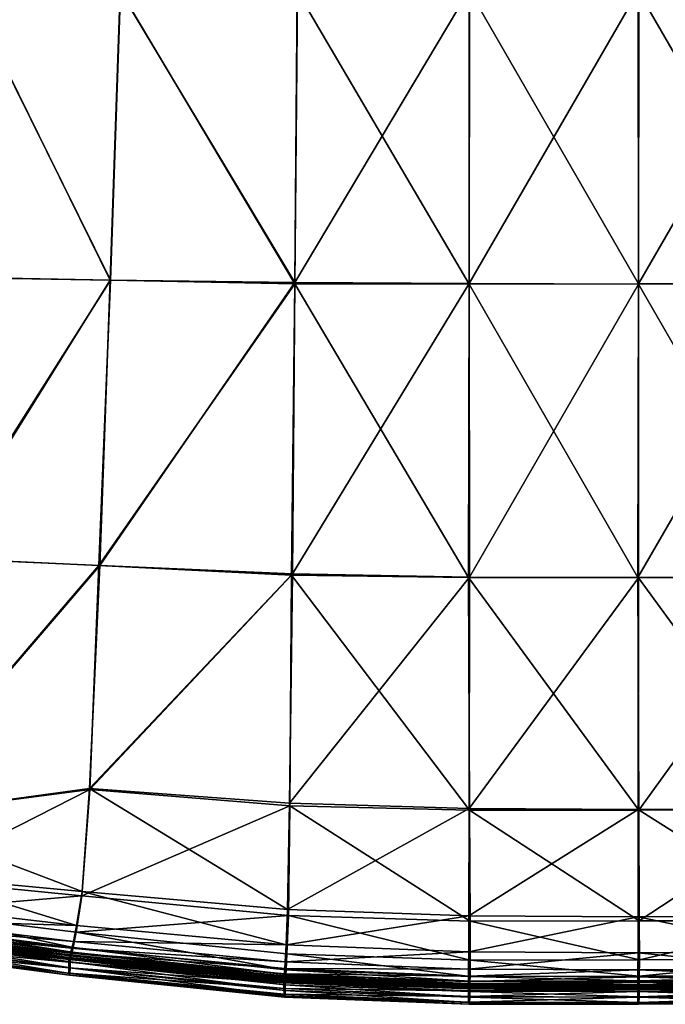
# Model space of a CAD drawing. Header units: millimetres. Extents: x 2387 to 13955, y -4964 to 364.
# Tile 901 of 1056: x 4636 to 4881, y -394 to -20. Entities that reach past the tile are written whole.
import ezdxf

# ---------------------------------------------------------------- set-up
doc = ezdxf.new("R2010")
doc.units = ezdxf.units.MM
doc.header["$MEASUREMENT"] = 0
doc.layers.add('Predefinito', color=7, linetype='Continuous', true_color=0x000000)

# ---------------------------------------------------------------- blocks, each defined once
blk = doc.blocks.new('Blocco 07')
at = {"layer": 'Predefinito'}
for points in [[(-194.17, -107.38, 293.39), (-254.52, -106.23, 293.52), (-248.76, 2.79, 293.44)], [(-248.5, 2.64, 450.8), (-254.17, -106.36, 453.35), (-194.24, -107.37, 455.56)], [(-248.76, 2.79, 293.44), (-190.36, 2.58, 293.37), (-194.17, -107.38, 293.39)], [(-194.24, -107.37, 455.56), (-190.52, 2.63, 452.72), (-248.5, 2.64, 450.8)], [(-190.52, 2.63, 452.72), (-194.24, -107.37, 455.56), (-124.13, -108.29, 455.38)], [(-124.07, -108.81, 293.2), (-194.17, -107.38, 293.39), (-190.36, 2.58, 293.37)], [(-124.13, -108.29, 455.38), (-123.23, 2.92, 452.81), (-190.52, 2.63, 452.72)], [(-190.36, 2.58, 293.37), (-123.06, 2.37, 293.47), (-124.07, -108.81, 293.2)], [(-57.89, 2.9, 452.75), (-123.23, 2.92, 452.81), (-124.13, -108.29, 455.38)], [(-124.13, -108.29, 455.38), (-57.86, -108.69, 455.47), (-57.89, 2.9, 452.75)], [(-57.8, -108.92, 293.3), (-124.07, -108.81, 293.2), (-123.06, 2.37, 293.47)], [(-123.06, 2.37, 293.47), (-57.73, 2.66, 293.4), (-57.8, -108.92, 293.3)], [(6.47, 2.58, 452.67), (-57.89, 2.9, 452.75), (-57.86, -108.69, 455.47)], [(-57.86, -108.69, 455.47), (6.5, -109, 455.59), (6.47, 2.58, 452.67)], [(6.55, -108.82, 293.41), (-57.8, -108.92, 293.3), (-57.73, 2.66, 293.4)], [(-57.73, 2.66, 293.4), (6.63, 2.76, 293.33), (6.55, -108.82, 293.41)], [(70.86, -108.86, 455.62), (70.83, 2.71, 452.77), (6.47, 2.58, 452.67)], [(6.47, 2.58, 452.67), (6.5, -109, 455.59), (70.86, -108.86, 455.62)], [(70.99, 2.83, 293.42), (70.91, -108.75, 293.45), (6.55, -108.82, 293.41)], [(6.55, -108.82, 293.41), (6.63, 2.76, 293.33), (70.99, 2.83, 293.42)], [(-261.02, -212.95, 293.48), (-254.52, -106.23, 293.52), (-194.17, -107.38, 293.39)], [(-194.17, -107.38, 293.39), (-198.56, -215.83, 293.16), (-261.02, -212.95, 293.48)], [(-194.24, -107.37, 455.56), (-254.17, -106.36, 453.35), (-260.18, -213.1, 450.84)], [(-260.18, -213.1, 450.84), (-198.17, -215.83, 452.5), (-194.24, -107.37, 455.56)], [(-198.56, -215.83, 293.16), (-194.17, -107.38, 293.39), (-124.07, -108.81, 293.2)], [(-124.13, -108.29, 455.38), (-194.24, -107.37, 455.56), (-198.17, -215.83, 452.5)], [(-198.17, -215.83, 452.5), (-125.04, -219.07, 452.84), (-124.13, -108.29, 455.38)], [(-57.86, -108.69, 455.47), (-124.13, -108.29, 455.38), (-125.04, -219.07, 452.84)], [(-124.07, -108.81, 293.2), (-125.4, -219.61, 293.49), (-198.56, -215.83, 293.16)], [(-58.11, -220.5, 293.43), (-125.4, -219.61, 293.49), (-124.07, -108.81, 293.2)], [(-125.04, -219.07, 452.84), (-57.75, -220.26, 452.78), (-57.86, -108.69, 455.47)], [(-124.07, -108.81, 293.2), (-57.8, -108.92, 293.3), (-58.11, -220.5, 293.43)], [(6.24, -220.4, 293.64), (-58.11, -220.5, 293.43), (-57.8, -108.92, 293.3)], [(6.5, -109, 455.59), (-57.86, -108.69, 455.47), (-57.75, -220.26, 452.78)], [(-57.8, -108.92, 293.3), (6.55, -108.82, 293.41), (6.24, -220.4, 293.64)], [(-57.75, -220.26, 452.78), (6.6, -220.58, 452.99), (6.5, -109, 455.59)], [(70.91, -108.75, 293.45), (70.6, -220.33, 293.28), (6.24, -220.4, 293.64)], [(6.24, -220.4, 293.64), (6.55, -108.82, 293.41), (70.91, -108.75, 293.45)], [(70.96, -220.45, 452.62), (70.86, -108.86, 455.62), (6.5, -109, 455.59)], [(6.5, -109, 455.59), (6.6, -220.58, 452.99), (70.96, -220.45, 452.62)], [(-280.37, -311.29, 293.18), (-261.02, -212.95, 293.48), (-198.56, -215.83, 293.16)], [(-198.17, -215.83, 452.5), (-260.18, -213.1, 450.84), (-280.12, -311.33, 445.47)], [(-198.56, -215.83, 293.16), (-202.07, -301.06, 293.37), (-280.37, -311.29, 293.18)], [(-280.12, -311.33, 445.47), (-202.11, -300.67, 447.19), (-198.17, -215.83, 452.5)], [(-125.04, -219.07, 452.84), (-198.17, -215.83, 452.5), (-202.11, -300.67, 447.19)], [(-202.07, -301.06, 293.37), (-198.56, -215.83, 293.16), (-125.4, -219.61, 293.49)], [(-202.11, -300.67, 447.19), (-126.12, -306.24, 447.12), (-125.04, -219.07, 452.84)], [(-125.4, -219.61, 293.49), (-125.99, -307.25, 293.29), (-202.07, -301.06, 293.37)], [(-57.75, -220.26, 452.78), (-125.04, -219.07, 452.84), (-126.12, -306.24, 447.12)], [(-126.12, -306.24, 447.12), (-57.89, -308.25, 447.18), (-57.75, -220.26, 452.78)], [(-57.72, -308.94, 293.35), (-125.99, -307.25, 293.29), (-125.4, -219.61, 293.49)], [(-125.4, -219.61, 293.49), (-58.11, -220.5, 293.43), (-57.72, -308.94, 293.35)], [(-58.11, -220.5, 293.43), (6.24, -220.4, 293.64), (6.64, -308.84, 293.67)], [(6.64, -308.84, 293.67), (-57.72, -308.94, 293.35), (-58.11, -220.5, 293.43)], [(6.6, -220.58, 452.99), (-57.75, -220.26, 452.78), (-57.89, -308.25, 447.18)], [(-57.89, -308.25, 447.18), (6.47, -308.58, 447.49), (6.6, -220.58, 452.99)], [(6.64, -308.84, 293.67), (6.24, -220.4, 293.64), (70.6, -220.33, 293.28)], [(6.6, -220.58, 452.99), (6.47, -308.58, 447.49), (70.83, -308.47, 447.13)], [(70.83, -308.47, 447.13), (70.96, -220.45, 452.62), (6.6, -220.58, 452.99)], [(70.6, -220.33, 293.28), (70.99, -308.77, 293.3), (6.64, -308.84, 293.67)], [(-269.11, -335.11, 293.3), (-280.37, -311.29, 293.18), (-202.07, -301.06, 293.37)], [(-205, -339.8, 442.22), (-202.11, -300.67, 447.19), (-280.12, -311.33, 445.47)], [(-202.07, -301.06, 293.37), (-205.06, -341.4, 293.66), (-269.11, -335.11, 293.3)], [(-205.06, -341.4, 293.66), (-202.07, -301.06, 293.37), (-125.99, -307.25, 293.29)], [(-202.11, -300.67, 447.19), (-205, -339.8, 442.22), (-126.87, -346.64, 442.2)], [(-126.87, -346.64, 442.2), (-126.12, -306.24, 447.12), (-202.11, -300.67, 447.19)], [(-57.89, -308.25, 447.18), (-126.12, -306.24, 447.12), (-126.87, -346.64, 442.2)], [(-125.99, -307.25, 293.29), (-126.57, -348.96, 293.64), (-205.06, -341.4, 293.66)], [(-126.87, -346.64, 442.2), (-57.93, -349.1, 442.03), (-57.89, -308.25, 447.18)], [(-57.51, -351.1, 293.47), (-126.57, -348.96, 293.64), (-125.99, -307.25, 293.29)], [(-125.99, -307.25, 293.29), (-57.72, -308.94, 293.35), (-57.51, -351.1, 293.47)], [(6.47, -308.58, 447.49), (-57.89, -308.25, 447.18), (-57.93, -349.1, 442.03)], [(-57.93, -349.1, 442.03), (6.43, -349.44, 442.34), (6.47, -308.58, 447.49)], [(-57.72, -308.94, 293.35), (6.64, -308.84, 293.67), (6.85, -351, 293.78)], [(6.85, -351, 293.78), (-57.51, -351.1, 293.47), (-57.72, -308.94, 293.35)], [(6.47, -308.58, 447.49), (6.43, -349.44, 442.34), (70.79, -349.35, 442.03)], [(70.79, -349.35, 442.03), (70.83, -308.47, 447.13), (6.47, -308.58, 447.49)], [(6.85, -351, 293.78), (6.64, -308.84, 293.67), (70.99, -308.77, 293.3)], [(70.99, -308.77, 293.3), (71.2, -350.93, 293.47), (6.85, -351, 293.78)], [(-280.12, -311.33, 445.47), (-268.6, -333.82, 441.44), (-205, -339.8, 442.22)], [(-273.11, -347.26, 293.42), (-269.11, -335.11, 293.3), (-205.06, -341.4, 293.66)], [(-268.6, -333.82, 441.44), (-272.31, -345.16, 437.16), (-207.09, -352.71, 437.62)], [(-207.09, -352.71, 437.62), (-205, -339.8, 442.22), (-268.6, -333.82, 441.44)], [(-205, -339.8, 442.22), (-207.09, -352.71, 437.62), (-127.45, -360.11, 437.61)], [(-127.45, -360.11, 437.61), (-126.87, -346.64, 442.2), (-205, -339.8, 442.22)], [(-205.06, -341.4, 293.66), (-207.28, -355.29, 293.77), (-273.11, -347.26, 293.42)], [(-207.28, -355.29, 293.77), (-205.06, -341.4, 293.66), (-126.57, -348.96, 293.64)], [(-208.33, -361.16, 294.06), (-275.01, -352.47, 293.73), (-273.11, -347.26, 293.42)], [(-207.09, -352.71, 437.62), (-272.31, -345.16, 437.16), (-274.39, -350.68, 433.66)], [(-273.11, -347.26, 293.42), (-207.28, -355.29, 293.77), (-208.33, -361.16, 294.06)], [(-57.93, -349.1, 442.03), (-126.87, -346.64, 442.2), (-127.45, -360.11, 437.61)], [(-208.25, -358.85, 434), (-274.39, -350.68, 433.66), (-275.51, -353.01, 430.41)], [(-274.39, -350.68, 433.66), (-208.25, -358.85, 434), (-207.09, -352.71, 437.62)], [(-126.57, -348.96, 293.64), (-127.12, -363.5, 293.77), (-207.28, -355.29, 293.77)], [(-127.45, -360.11, 437.61), (-58, -362.8, 437.47), (-57.93, -349.1, 442.03)], [(-57.5, -365.86, 293.64), (-127.12, -363.5, 293.77), (-126.57, -348.96, 293.64)], [(-126.57, -348.96, 293.64), (-57.51, -351.1, 293.47), (-57.5, -365.86, 293.64)], [(6.43, -349.44, 442.34), (-57.93, -349.1, 442.03), (-58, -362.8, 437.47)], [(-58, -362.8, 437.47), (6.36, -363.14, 437.73), (6.43, -349.44, 442.34)], [(-57.51, -351.1, 293.47), (6.85, -351, 293.78), (6.86, -365.75, 293.88)], [(6.86, -365.75, 293.88), (-57.5, -365.86, 293.64), (-57.51, -351.1, 293.47)], [(6.43, -349.44, 442.34), (6.36, -363.14, 437.73), (70.72, -363.05, 437.42)], [(70.72, -363.05, 437.42), (70.79, -349.35, 442.03), (6.43, -349.44, 442.34)], [(6.86, -365.75, 293.88), (6.85, -351, 293.78), (71.2, -350.93, 293.47)], [(71.2, -350.93, 293.47), (71.22, -365.69, 293.58), (6.86, -365.75, 293.88)], [(-209.34, -363.24, 427.19), (-276.38, -354.82, 426.87), (-276.85, -355.83, 423.96)], [(-209.46, -363.95, 422.63), (-276.61, -355.47, 422.33), (-276.78, -355.79, 422.57)], [(-209.55, -364.26, 422.93), (-276.77, -355.76, 422.62), (-276.61, -355.47, 422.33)], [(-209.29, -365.07, 297), (-276.75, -356.15, 296.69), (-276.34, -355.27, 295.31)], [(-276.61, -355.47, 422.33), (-209.46, -363.95, 422.63), (-209.55, -364.26, 422.93)], [(-208.86, -361.33, 430.74), (-275.51, -353.01, 430.41), (-276.38, -354.82, 426.87)], [(-276.38, -354.82, 426.87), (-209.34, -363.24, 427.19), (-208.86, -361.33, 430.74)], [(-209.06, -364.14, 295.62), (-276.34, -355.27, 295.31), (-275.75, -354.05, 294.32)], [(-276.34, -355.27, 295.31), (-209.06, -364.14, 295.62), (-209.29, -365.07, 297)], [(-208.74, -362.83, 294.64), (-275.75, -354.05, 294.32), (-275.01, -352.47, 293.73)], [(-275.75, -354.05, 294.32), (-208.74, -362.83, 294.64), (-209.06, -364.14, 295.62)], [(-275.51, -353.01, 430.41), (-208.86, -361.33, 430.74), (-208.25, -358.85, 434)], [(-275.01, -352.47, 293.73), (-208.33, -361.16, 294.06), (-208.74, -362.83, 294.64)], [(-127.39, -369.64, 294.05), (-208.33, -361.16, 294.06), (-207.28, -355.29, 293.77)], [(-127.45, -360.11, 437.61), (-207.09, -352.71, 437.62), (-208.25, -358.85, 434)], [(-207.28, -355.29, 293.77), (-127.12, -363.5, 293.77), (-127.39, -369.64, 294.05)], [(-210.02, -366.63, 417.52), (-277.61, -358.05, 417.22), (-277.63, -360.2, 414.12)], [(-210, -365.72, 418.77), (-277.58, -357.14, 418.46), (-277.61, -358.05, 417.22)], [(-277.61, -358.05, 417.22), (-210.02, -366.63, 417.52), (-210, -365.72, 418.77)], [(-209.98, -365.55, 419.1), (-277.54, -356.97, 418.79), (-277.58, -357.14, 418.46)], [(-277.58, -357.14, 418.46), (-210, -365.72, 418.77), (-209.98, -365.55, 419.1)], [(-209.98, -365.65, 419.45), (-277.55, -357.08, 419.15), (-277.54, -356.97, 418.79)], [(-277.55, -357.08, 419.15), (-209.98, -365.65, 419.45), (-209.96, -365.71, 420.18)], [(-209.96, -365.71, 420.18), (-277.51, -357.14, 419.87), (-277.55, -357.08, 419.15)], [(-277.54, -356.97, 418.79), (-209.98, -365.55, 419.1), (-209.98, -365.65, 419.45)], [(-209.88, -365.41, 421.6), (-277.35, -356.86, 421.3), (-277.51, -357.14, 419.87)], [(-277.51, -357.14, 419.87), (-209.96, -365.71, 420.18), (-209.88, -365.41, 421.6)], [(-209.74, -364.88, 422.81), (-277.1, -356.37, 422.5), (-277.35, -356.86, 421.3)], [(-277.35, -356.86, 421.3), (-209.88, -365.41, 421.6), (-209.74, -364.88, 422.81)], [(-209.55, -368.8, 304.75), (-277.19, -359.82, 304.46), (-277.14, -357.64, 300.95)], [(-209.51, -366.61, 301.25), (-277.14, -357.64, 300.95), (-277.01, -356.67, 298.46)], [(-277.14, -357.64, 300.95), (-209.51, -366.61, 301.25), (-209.55, -368.8, 304.75)], [(-209.56, -364.28, 422.88), (-276.78, -355.79, 422.57), (-277.1, -356.37, 422.5)], [(-277.1, -356.37, 422.5), (-209.74, -364.88, 422.81), (-209.56, -364.28, 422.88)], [(-209.43, -365.63, 298.77), (-277.01, -356.67, 298.46), (-276.75, -356.15, 296.69)], [(-277.01, -356.67, 298.46), (-209.43, -365.63, 298.77), (-209.51, -366.61, 301.25)], [(-209.6, -364.31, 424.27), (-276.85, -355.83, 423.96), (-276.77, -355.76, 422.62)], [(-276.85, -355.83, 423.96), (-209.6, -364.31, 424.27), (-209.34, -363.24, 427.19)], [(-276.78, -355.79, 422.57), (-209.56, -364.28, 422.88), (-209.46, -363.95, 422.63)], [(-276.77, -355.76, 422.62), (-209.55, -364.26, 422.93), (-209.6, -364.31, 424.27)], [(-276.75, -356.15, 296.69), (-209.29, -365.07, 297), (-209.43, -365.63, 298.77)], [(-127.77, -366.51, 434), (-208.25, -358.85, 434), (-208.86, -361.33, 430.74)], [(-208.25, -358.85, 434), (-127.77, -366.51, 434), (-127.45, -360.11, 437.61)], [(-210.03, -368.79, 414.41), (-277.63, -360.2, 414.12), (-277.58, -362.21, 398.41)], [(-277.63, -360.2, 414.12), (-210.03, -368.79, 414.41), (-210.02, -366.63, 417.52)], [(-209.99, -370.87, 398.69), (-277.58, -362.21, 398.41), (-277.41, -362.77, 359.3)], [(-277.58, -362.21, 398.41), (-209.99, -370.87, 398.69), (-210.03, -368.79, 414.41)], [(-209.8, -371.64, 359.58), (-277.41, -362.77, 359.3), (-277.27, -361.96, 320.19)], [(-277.41, -362.77, 359.3), (-209.8, -371.64, 359.58), (-209.99, -370.87, 398.69)], [(-209.63, -370.94, 320.47), (-277.27, -361.96, 320.19), (-277.19, -359.82, 304.46)], [(-277.27, -361.96, 320.19), (-209.63, -370.94, 320.47), (-209.8, -371.64, 359.58)], [(-277.19, -359.82, 304.46), (-209.55, -368.8, 304.75), (-209.63, -370.94, 320.47)], [(-127.93, -369.09, 430.74), (-208.86, -361.33, 430.74), (-209.34, -363.24, 427.19)], [(-127.59, -372.75, 295.62), (-209.06, -364.14, 295.62), (-208.74, -362.83, 294.64)], [(-208.86, -361.33, 430.74), (-127.93, -369.09, 430.74), (-127.77, -366.51, 434)], [(-127.5, -371.38, 294.64), (-208.74, -362.83, 294.64), (-208.33, -361.16, 294.06)], [(-208.74, -362.83, 294.64), (-127.5, -371.38, 294.64), (-127.59, -372.75, 295.62)], [(-208.33, -361.16, 294.06), (-127.39, -369.64, 294.05), (-127.5, -371.38, 294.64)], [(-58, -362.8, 437.47), (-127.45, -360.11, 437.61), (-127.77, -366.51, 434)], [(-127.77, -366.51, 434), (-58.03, -369.31, 433.88), (-58, -362.8, 437.47)], [(6.36, -363.14, 437.73), (-58, -362.8, 437.47), (-58.03, -369.31, 433.88)], [(70.68, -369.57, 433.81), (70.72, -363.05, 437.42), (6.36, -363.14, 437.73)], [(-128.24, -374.58, 417.51), (-210.02, -366.63, 417.52), (-210.03, -368.79, 414.41)], [(-128.23, -373.66, 418.76), (-210, -365.72, 418.77), (-210.02, -366.63, 417.52)], [(-210.02, -366.63, 417.52), (-128.24, -374.58, 417.51), (-128.23, -373.66, 418.76)], [(-128.22, -373.5, 419.09), (-209.98, -365.55, 419.1), (-210, -365.72, 418.77)], [(-210, -365.72, 418.77), (-128.23, -373.66, 418.76), (-128.22, -373.5, 419.09)], [(-128.22, -373.6, 419.44), (-209.98, -365.65, 419.45), (-209.98, -365.55, 419.1)], [(-209.98, -365.55, 419.1), (-128.22, -373.5, 419.09), (-128.22, -373.6, 419.44)], [(-209.98, -365.65, 419.45), (-128.22, -373.6, 419.44), (-128.22, -373.65, 420.17)], [(-128.22, -373.65, 420.17), (-209.96, -365.71, 420.18), (-209.98, -365.65, 419.45)], [(-128.2, -373.33, 421.6), (-209.88, -365.41, 421.6), (-209.96, -365.71, 420.18)], [(-209.96, -365.71, 420.18), (-128.22, -373.65, 420.17), (-128.2, -373.33, 421.6)], [(-128.15, -372.79, 422.8), (-209.74, -364.88, 422.81), (-209.88, -365.41, 421.6)], [(-209.88, -365.41, 421.6), (-128.2, -373.33, 421.6), (-128.15, -372.79, 422.8)], [(-128.07, -372.18, 422.85), (-209.56, -364.28, 422.88), (-209.74, -364.88, 422.81)], [(-209.74, -364.88, 422.81), (-128.15, -372.79, 422.8), (-128.07, -372.18, 422.85)], [(-128.06, -371.08, 427.18), (-209.34, -363.24, 427.19), (-209.6, -364.31, 424.27)], [(-128.12, -372.2, 424.26), (-209.6, -364.31, 424.27), (-209.55, -364.26, 422.93)], [(-209.6, -364.31, 424.27), (-128.12, -372.2, 424.26), (-128.06, -371.08, 427.18)], [(-128.02, -371.86, 422.6), (-209.46, -363.95, 422.63), (-209.56, -364.28, 422.88)], [(-209.56, -364.28, 422.88), (-128.07, -372.18, 422.85), (-128.02, -371.86, 422.6)], [(-128.07, -372.16, 422.91), (-209.55, -364.26, 422.93), (-209.46, -363.95, 422.63)], [(-209.55, -364.26, 422.93), (-128.07, -372.16, 422.91), (-128.12, -372.2, 424.26)], [(-127.75, -377.47, 304.74), (-209.55, -368.8, 304.75), (-209.51, -366.61, 301.25)], [(-127.72, -375.29, 301.24), (-209.51, -366.61, 301.25), (-209.43, -365.63, 298.77)], [(-209.51, -366.61, 301.25), (-127.72, -375.29, 301.24), (-127.75, -377.47, 304.74)], [(-209.46, -363.95, 422.63), (-128.02, -371.86, 422.6), (-128.07, -372.16, 422.91)], [(-127.69, -374.3, 298.76), (-209.43, -365.63, 298.77), (-209.29, -365.07, 297)], [(-209.43, -365.63, 298.77), (-127.69, -374.3, 298.76), (-127.72, -375.29, 301.24)], [(-209.34, -363.24, 427.19), (-128.06, -371.08, 427.18), (-127.93, -369.09, 430.74)], [(-127.65, -373.72, 296.99), (-209.29, -365.07, 297), (-209.06, -364.14, 295.62)], [(-209.29, -365.07, 297), (-127.65, -373.72, 296.99), (-127.69, -374.3, 298.76)], [(-209.06, -364.14, 295.62), (-127.59, -372.75, 295.62), (-127.65, -373.72, 296.99)], [(-58.03, -369.31, 433.88), (-127.77, -366.51, 434), (-127.93, -369.09, 430.74)], [(-57.51, -372.09, 293.95), (-127.39, -369.64, 294.05), (-127.12, -363.5, 293.77)], [(-127.12, -363.5, 293.77), (-57.5, -365.86, 293.64), (-57.51, -372.09, 293.95)], [(-58.03, -369.31, 433.88), (6.32, -369.65, 434.11), (6.36, -363.14, 437.73)], [(6.85, -371.98, 294.17), (-57.51, -372.09, 293.95), (-57.5, -365.86, 293.64)], [(-57.5, -365.86, 293.64), (6.86, -365.75, 293.88), (6.85, -371.98, 294.17)], [(6.36, -363.14, 437.73), (6.32, -369.65, 434.11), (70.68, -369.57, 433.81)], [(71.22, -365.69, 293.58), (71.2, -371.92, 293.87), (6.85, -371.98, 294.17)], [(6.85, -371.98, 294.17), (6.86, -365.75, 293.88), (71.22, -365.69, 293.58)], [(-128.25, -376.74, 414.4), (-210.03, -368.79, 414.41), (-209.99, -370.87, 398.69)], [(-210.03, -368.79, 414.41), (-128.25, -376.74, 414.4), (-128.24, -374.58, 417.51)], [(-127.83, -379.5, 320.45), (-209.63, -370.94, 320.47), (-209.55, -368.8, 304.75)], [(-209.55, -368.8, 304.75), (-127.75, -377.47, 304.74), (-127.83, -379.5, 320.45)], [(-58.05, -371.94, 430.63), (-127.93, -369.09, 430.74), (-128.06, -371.08, 427.18)], [(-127.93, -369.09, 430.74), (-58.05, -371.94, 430.63), (-58.03, -369.31, 433.88)], [(-57.52, -373.86, 294.54), (-127.5, -371.38, 294.64), (-127.39, -369.64, 294.05)], [(-127.39, -369.64, 294.05), (-57.51, -372.09, 293.95), (-57.52, -373.86, 294.54)], [(6.32, -369.65, 434.11), (-58.03, -369.31, 433.88), (-58.05, -371.94, 430.63)], [(-58.05, -371.94, 430.63), (6.31, -372.28, 430.85), (6.32, -369.65, 434.11)], [(6.32, -369.65, 434.11), (6.31, -372.28, 430.85), (70.67, -372.2, 430.55)], [(70.67, -372.2, 430.55), (70.68, -369.57, 433.81), (6.32, -369.65, 434.11)], [(-128.21, -378.89, 398.66), (-209.99, -370.87, 398.69), (-209.8, -371.64, 359.58)], [(-209.99, -370.87, 398.69), (-128.21, -378.89, 398.66), (-128.25, -376.74, 414.4)], [(-128, -379.92, 359.55), (-209.8, -371.64, 359.58), (-209.63, -370.94, 320.47)], [(-209.8, -371.64, 359.58), (-128, -379.92, 359.55), (-128.21, -378.89, 398.66)], [(-209.63, -370.94, 320.47), (-127.83, -379.5, 320.45), (-128, -379.92, 359.55)], [(-58.07, -376.63, 418.67), (-128.23, -373.66, 418.76), (-128.24, -374.58, 417.51)], [(-58.06, -376.46, 419), (-128.22, -373.5, 419.09), (-128.23, -373.66, 418.76)], [(-128.23, -373.66, 418.76), (-58.07, -376.63, 418.67), (-58.06, -376.46, 419)], [(-58.07, -376.28, 421.51), (-128.2, -373.33, 421.6), (-128.22, -373.65, 420.17)], [(-58.07, -376.56, 419.36), (-128.22, -373.6, 419.44), (-128.22, -373.5, 419.09)], [(-128.22, -373.5, 419.09), (-58.06, -376.46, 419), (-58.07, -376.56, 419.36)], [(-128.22, -373.6, 419.44), (-58.07, -376.56, 419.36), (-58.07, -376.61, 420.08)], [(-58.07, -376.61, 420.08), (-128.22, -373.65, 420.17), (-128.22, -373.6, 419.44)], [(-128.22, -373.65, 420.17), (-58.07, -376.61, 420.08), (-58.07, -376.28, 421.51)], [(-58.06, -375.73, 422.71), (-128.15, -372.79, 422.8), (-128.2, -373.33, 421.6)], [(-128.2, -373.33, 421.6), (-58.07, -376.28, 421.51), (-58.06, -375.73, 422.71)], [(-58.03, -375.12, 422.75), (-128.07, -372.18, 422.85), (-128.15, -372.79, 422.8)], [(-128.15, -372.79, 422.8), (-58.06, -375.73, 422.71), (-58.03, -375.12, 422.75)], [(-58.06, -373.97, 427.08), (-128.06, -371.08, 427.18), (-128.12, -372.2, 424.26)], [(-58.06, -375.12, 424.17), (-128.12, -372.2, 424.26), (-128.07, -372.16, 422.91)], [(-128.12, -372.2, 424.26), (-58.06, -375.12, 424.17), (-58.06, -373.97, 427.08)], [(-58.03, -375.1, 422.8), (-128.07, -372.16, 422.91), (-128.02, -371.86, 422.6)], [(-58, -374.8, 422.5), (-128.02, -371.86, 422.6), (-128.07, -372.18, 422.85)], [(-128.07, -372.16, 422.91), (-58.03, -375.1, 422.8), (-58.06, -375.12, 424.17)], [(-128.07, -372.18, 422.85), (-58.03, -375.12, 422.75), (-58, -374.8, 422.5)], [(-128.06, -371.08, 427.18), (-58.06, -373.97, 427.08), (-58.05, -371.94, 430.63)], [(-128.02, -371.86, 422.6), (-58, -374.8, 422.5), (-58.03, -375.1, 422.8)], [(-57.54, -376.8, 298.67), (-127.69, -374.3, 298.76), (-127.65, -373.72, 296.99)], [(-57.53, -376.22, 296.9), (-127.65, -373.72, 296.99), (-127.59, -372.75, 295.62)], [(-127.65, -373.72, 296.99), (-57.53, -376.22, 296.9), (-57.54, -376.8, 298.67)], [(-57.52, -375.23, 295.52), (-127.59, -372.75, 295.62), (-127.5, -371.38, 294.64)], [(-127.59, -372.75, 295.62), (-57.52, -375.23, 295.52), (-57.53, -376.22, 296.9)], [(-127.5, -371.38, 294.64), (-57.52, -373.86, 294.54), (-57.52, -375.23, 295.52)], [(6.31, -372.28, 430.85), (-58.05, -371.94, 430.63), (-58.06, -373.97, 427.08)], [(-58.06, -373.97, 427.08), (6.3, -374.3, 427.3), (6.31, -372.28, 430.85)], [(6.3, -374.3, 427.3), (-58.06, -373.97, 427.08), (-58.06, -375.12, 424.17)], [(6.84, -373.76, 294.75), (-57.52, -373.86, 294.54), (-57.51, -372.09, 293.95)], [(-57.52, -373.86, 294.54), (6.84, -373.76, 294.75), (6.83, -375.13, 295.73)], [(6.83, -375.13, 295.73), (-57.52, -375.23, 295.52), (-57.52, -373.86, 294.54)], [(-57.51, -372.09, 293.95), (6.85, -371.98, 294.17), (6.84, -373.76, 294.75)], [(6.31, -372.28, 430.85), (6.3, -374.3, 427.3), (70.65, -374.24, 427)], [(70.64, -375.38, 424.08), (70.65, -374.24, 427), (6.3, -374.3, 427.3)], [(70.65, -374.24, 427), (70.67, -372.2, 430.55), (6.31, -372.28, 430.85)], [(71.2, -373.69, 294.46), (71.19, -375.06, 295.44), (6.83, -375.13, 295.73)], [(6.83, -375.13, 295.73), (6.84, -373.76, 294.75), (71.2, -373.69, 294.46)], [(71.2, -371.92, 293.87), (71.2, -373.69, 294.46), (6.84, -373.76, 294.75)], [(6.84, -373.76, 294.75), (6.85, -371.98, 294.17), (71.2, -371.92, 293.87)], [(-58.07, -377.55, 417.43), (-128.24, -374.58, 417.51), (-128.25, -376.74, 414.4)], [(-58.08, -379.72, 414.33), (-128.25, -376.74, 414.4), (-128.21, -378.89, 398.66)], [(-128.25, -376.74, 414.4), (-58.08, -379.72, 414.33), (-58.07, -377.55, 417.43)], [(-128.24, -374.58, 417.51), (-58.07, -377.55, 417.43), (-58.07, -376.63, 418.67)], [(-57.66, -382.02, 320.39), (-127.83, -379.5, 320.45), (-127.75, -377.47, 304.74)], [(-57.58, -379.96, 304.67), (-127.75, -377.47, 304.74), (-127.72, -375.29, 301.24)], [(-127.75, -377.47, 304.74), (-57.58, -379.96, 304.67), (-57.66, -382.02, 320.39)], [(-57.55, -377.79, 301.16), (-127.72, -375.29, 301.24), (-127.69, -374.3, 298.76)], [(-127.72, -375.29, 301.24), (-57.55, -377.79, 301.16), (-57.58, -379.96, 304.67)], [(-127.69, -374.3, 298.76), (-57.54, -376.8, 298.67), (-57.55, -377.79, 301.16)], [(6.28, -377.85, 417.63), (-58.07, -377.55, 417.43), (-58.08, -379.72, 414.33)], [(-58.08, -379.72, 414.33), (6.28, -380.01, 414.52), (6.28, -377.85, 417.63)], [(6.29, -376.05, 422.91), (-58.06, -375.73, 422.71), (-58.07, -376.28, 421.51)], [(-58.07, -376.28, 421.51), (6.29, -376.59, 421.71), (6.29, -376.05, 422.91)], [(6.29, -376.59, 421.71), (-58.07, -376.28, 421.51), (-58.07, -376.61, 420.08)], [(6.29, -376.77, 419.2), (-58.06, -376.46, 419), (-58.07, -376.63, 418.67)], [(6.29, -376.87, 419.56), (-58.07, -376.56, 419.36), (-58.06, -376.46, 419)], [(-58.07, -376.56, 419.36), (6.29, -376.87, 419.56), (6.28, -376.92, 420.28)], [(6.28, -376.92, 420.28), (-58.07, -376.61, 420.08), (-58.07, -376.56, 419.36)], [(-58.07, -376.61, 420.08), (6.28, -376.92, 420.28), (6.29, -376.59, 421.71)], [(6.29, -376.94, 418.87), (-58.07, -376.63, 418.67), (-58.07, -377.55, 417.43)], [(-58.07, -376.63, 418.67), (6.29, -376.94, 418.87), (6.29, -376.77, 419.2)], [(-58.07, -377.55, 417.43), (6.28, -377.85, 417.63), (6.29, -376.94, 418.87)], [(-58.06, -375.12, 424.17), (6.29, -375.45, 424.37), (6.3, -374.3, 427.3)], [(6.29, -375.45, 424.37), (-58.06, -375.12, 424.17), (-58.03, -375.1, 422.8)], [(6.29, -375.44, 422.96), (-58.03, -375.12, 422.75), (-58.06, -375.73, 422.71)], [(-58.06, -375.73, 422.71), (6.29, -376.05, 422.91), (6.29, -375.44, 422.96)], [(-58.06, -376.46, 419), (6.29, -376.77, 419.2), (6.29, -376.87, 419.56)], [(6.29, -375.42, 423.01), (-58.03, -375.1, 422.8), (-58, -374.8, 422.5)], [(6.29, -375.12, 422.7), (-58, -374.8, 422.5), (-58.03, -375.12, 422.75)], [(-58.03, -375.1, 422.8), (6.29, -375.42, 423.01), (6.29, -375.45, 424.37)], [(-58.03, -375.12, 422.75), (6.29, -375.44, 422.96), (6.29, -375.12, 422.7)], [(-58, -374.8, 422.5), (6.29, -375.12, 422.7), (6.29, -375.42, 423.01)], [(6.78, -379.88, 304.86), (-57.58, -379.96, 304.67), (-57.55, -377.79, 301.16)], [(6.8, -377.7, 301.36), (-57.55, -377.79, 301.16), (-57.54, -376.8, 298.67)], [(-57.55, -377.79, 301.16), (6.8, -377.7, 301.36), (6.78, -379.88, 304.86)], [(6.82, -376.71, 298.88), (-57.54, -376.8, 298.67), (-57.53, -376.22, 296.9)], [(-57.54, -376.8, 298.67), (6.82, -376.71, 298.88), (6.8, -377.7, 301.36)], [(6.82, -376.12, 297.11), (-57.53, -376.22, 296.9), (-57.52, -375.23, 295.52)], [(-57.53, -376.22, 296.9), (6.82, -376.12, 297.11), (6.82, -376.71, 298.88)], [(-57.52, -375.23, 295.52), (6.83, -375.13, 295.73), (6.82, -376.12, 297.11)], [(6.29, -376.59, 421.71), (6.28, -376.92, 420.28), (70.64, -376.86, 419.99)], [(70.64, -376.81, 419.27), (70.64, -376.86, 419.99), (6.28, -376.92, 420.28)], [(6.28, -376.92, 420.28), (6.29, -376.87, 419.56), (70.64, -376.81, 419.27)], [(6.29, -376.94, 418.87), (6.28, -377.85, 417.63), (70.64, -377.8, 417.34)], [(70.63, -379.95, 414.23), (70.64, -377.8, 417.34), (6.28, -377.85, 417.63)], [(6.28, -377.85, 417.63), (6.28, -380.01, 414.52), (70.63, -379.95, 414.23)], [(6.3, -374.3, 427.3), (6.29, -375.45, 424.37), (70.64, -375.38, 424.08)], [(70.59, -375.06, 422.41), (70.61, -375.36, 422.72), (6.29, -375.42, 423.01)], [(6.29, -375.42, 423.01), (6.29, -375.12, 422.7), (70.59, -375.06, 422.41)], [(70.61, -375.38, 422.67), (70.59, -375.06, 422.41), (6.29, -375.12, 422.7)], [(6.29, -375.12, 422.7), (6.29, -375.44, 422.96), (70.61, -375.38, 422.67)], [(70.61, -375.36, 422.72), (70.64, -375.38, 424.08), (6.29, -375.45, 424.37)], [(6.29, -375.45, 424.37), (6.29, -375.42, 423.01), (70.61, -375.36, 422.72)], [(70.64, -375.99, 422.62), (70.61, -375.38, 422.67), (6.29, -375.44, 422.96)], [(6.29, -375.44, 422.96), (6.29, -376.05, 422.91), (70.64, -375.99, 422.62)], [(70.64, -376.53, 421.42), (70.64, -375.99, 422.62), (6.29, -376.05, 422.91)], [(6.29, -376.05, 422.91), (6.29, -376.59, 421.71), (70.64, -376.53, 421.42)], [(70.64, -376.86, 419.99), (70.64, -376.53, 421.42), (6.29, -376.59, 421.71)], [(70.64, -376.88, 418.58), (70.64, -376.71, 418.91), (6.29, -376.77, 419.2)], [(70.64, -376.71, 418.91), (70.64, -376.81, 419.27), (6.29, -376.87, 419.56)], [(6.29, -376.87, 419.56), (6.29, -376.77, 419.2), (70.64, -376.71, 418.91)], [(6.29, -376.77, 419.2), (6.29, -376.94, 418.87), (70.64, -376.88, 418.58)], [(70.64, -377.8, 417.34), (70.64, -376.88, 418.58), (6.29, -376.94, 418.87)], [(71.16, -377.62, 301.07), (71.14, -379.8, 304.57), (6.78, -379.88, 304.86)], [(6.78, -379.88, 304.86), (6.8, -377.7, 301.36), (71.16, -377.62, 301.07)], [(71.17, -376.64, 298.58), (71.16, -377.62, 301.07), (6.8, -377.7, 301.36)], [(6.8, -377.7, 301.36), (6.82, -376.71, 298.88), (71.17, -376.64, 298.58)], [(71.19, -375.06, 295.44), (71.18, -376.05, 296.81), (6.82, -376.12, 297.11)], [(6.82, -376.12, 297.11), (6.83, -375.13, 295.73), (71.19, -375.06, 295.44)], [(71.18, -376.05, 296.81), (71.17, -376.64, 298.58), (6.82, -376.71, 298.88)], [(6.82, -376.71, 298.88), (6.82, -376.12, 297.11), (71.18, -376.05, 296.81)], [(-58.04, -381.86, 398.6), (-128.21, -378.89, 398.66), (-128, -379.92, 359.55)], [(-128.21, -378.89, 398.66), (-58.04, -381.86, 398.6), (-58.08, -379.72, 414.33)], [(-57.83, -382.68, 359.5), (-128, -379.92, 359.55), (-127.83, -379.5, 320.45)], [(-128, -379.92, 359.55), (-57.83, -382.68, 359.5), (-58.04, -381.86, 398.6)], [(-127.83, -379.5, 320.45), (-57.66, -382.02, 320.39), (-57.83, -382.68, 359.5)], [(6.28, -380.01, 414.52), (-58.08, -379.72, 414.33), (-58.04, -381.86, 398.6)], [(-58.04, -381.86, 398.6), (6.31, -382.07, 398.79), (6.28, -380.01, 414.52)], [(6.7, -381.97, 320.57), (-57.66, -382.02, 320.39), (-57.58, -379.96, 304.67)], [(-57.58, -379.96, 304.67), (6.78, -379.88, 304.86), (6.7, -381.97, 320.57)], [(70.67, -382, 398.51), (70.63, -379.95, 414.23), (6.28, -380.01, 414.52)], [(6.28, -380.01, 414.52), (6.31, -382.07, 398.79), (70.67, -382, 398.51)], [(71.14, -379.8, 304.57), (71.06, -381.88, 320.29), (6.7, -381.97, 320.57)], [(6.7, -381.97, 320.57), (6.78, -379.88, 304.86), (71.14, -379.8, 304.57)], [(6.31, -382.07, 398.79), (-58.04, -381.86, 398.6), (-57.83, -382.68, 359.5)], [(6.52, -382.7, 359.68), (-57.83, -382.68, 359.5), (-57.66, -382.02, 320.39)], [(-57.83, -382.68, 359.5), (6.52, -382.7, 359.68), (6.31, -382.07, 398.79)], [(-57.66, -382.02, 320.39), (6.7, -381.97, 320.57), (6.52, -382.7, 359.68)], [(70.88, -382.58, 359.4), (70.67, -382, 398.51), (6.31, -382.07, 398.79)], [(6.31, -382.07, 398.79), (6.52, -382.7, 359.68), (70.88, -382.58, 359.4)], [(71.06, -381.88, 320.29), (70.88, -382.58, 359.4), (6.52, -382.7, 359.68)], [(6.52, -382.7, 359.68), (6.7, -381.97, 320.57), (71.06, -381.88, 320.29)]]:
    blk.add_3dface(points, dxfattribs=at)

msp = doc.modelspace()

# ---------------------------------------------------------------- block references
at = {"layer": 'Predefinito'}
msp.add_blockref('Blocco 07', (4864.3, -11.22), dxfattribs=at)

doc.saveas('drawing.dxf')
